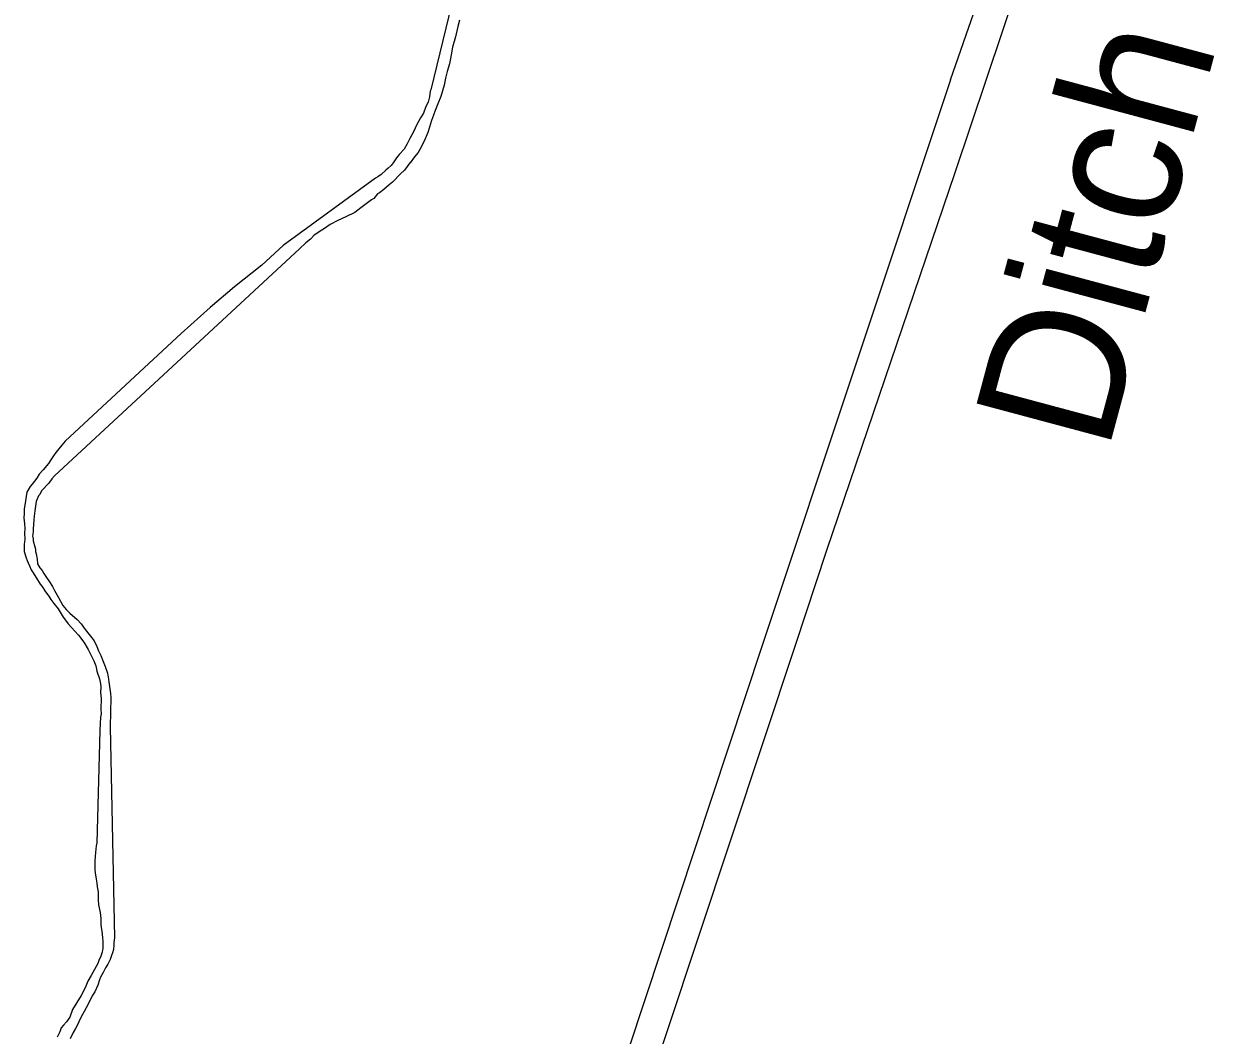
# Model space of a CAD drawing. Extents: x -939622 to -934222, y 1383701 to 1385301.
# Drawn here: x -935738.55 to -935725.03, y 1384534.2 to 1384545.7 of the extents above; entities that cross this region are included whole.
import ezdxf

# ---------------------------------------------------------------- set-up
doc = ezdxf.new("R2010")
doc.units = 0
doc.layers.add('Level 9', color=7, linetype='Continuous')

msp = doc.modelspace()

# ---------------------------------------------------------------- linework, layer by layer
at = {"layer": 'Level 9'}
for points in [[(-935726.813, 1384547.412), (-935727.08, 1384546.674), (-935727.974, 1384544.005)], [(-935728.023, 1384545.063), (-935727.316, 1384547.101)], [(-935733.556, 1384546.482), (-935733.929, 1384544.951), (-935733.934, 1384544.933), (-935733.944, 1384544.872), (-935733.96, 1384544.811), (-935733.985, 1384544.759), (-935734.013, 1384544.686), (-935734.044, 1384544.631), (-935734.092, 1384544.548), (-935734.123, 1384544.481), (-935734.168, 1384544.398), (-935734.199, 1384544.337), (-935734.233, 1384544.276), (-935734.288, 1384544.214), (-935734.32, 1384544.177), (-935734.357, 1384544.119), (-935734.38, 1384544.088), (-935734.412, 1384544.06), (-935734.441, 1384544.035), (-935734.494, 1384543.988), (-935734.532, 1384543.962), (-935734.558, 1384543.947), (-935735.606, 1384543.179), (-935735.85, 1384542.957), (-935736.16, 1384542.712), (-935736.437, 1384542.475), (-935736.763, 1384542.181), (-935738.083, 1384540.956), (-935738.121, 1384540.91), (-935738.19, 1384540.827), (-935738.216, 1384540.79), (-935738.244, 1384540.744), (-935738.273, 1384540.704), (-935738.333, 1384540.632), (-935738.377, 1384540.583), (-935738.405, 1384540.537), (-935738.457, 1384540.469), (-935738.48, 1384540.441), (-935738.517, 1384540.377), (-935738.542, 1384540.228), (-935738.547, 1384540.186), (-935738.548, 1384540.135), (-935738.552, 1384540.084), (-935738.544, 1384540.018), (-935738.542, 1384539.964), (-935738.544, 1384539.909), (-935738.542, 1384539.843), (-935738.549, 1384539.783), (-935738.549, 1384539.702), (-935738.526, 1384539.63), (-935738.513, 1384539.601), (-935738.503, 1384539.574), (-935738.487, 1384539.541), (-935738.467, 1384539.494), (-935738.452, 1384539.47), (-935738.41, 1384539.399), (-935738.366, 1384539.331), (-935738.345, 1384539.305), (-935738.304, 1384539.243), (-935738.269, 1384539.193), (-935738.247, 1384539.155), (-935738.212, 1384539.111), (-935738.163, 1384539.049), (-935738.106, 1384538.955), (-935738.056, 1384538.89), (-935738.049, 1384538.881), (-935737.972, 1384538.796), (-935737.931, 1384538.753), (-935737.872, 1384538.67), (-935737.821, 1384538.588), (-935737.757, 1384538.46), (-935737.734, 1384538.404), (-935737.731, 1384538.383), (-935737.723, 1384538.341), (-935737.691, 1384538.255), (-935737.68, 1384538.198), (-935737.679, 1384538.165), (-935737.68, 1384538.099), (-935737.675, 1384538.03), (-935737.677, 1384537.909)], [(-935733.604, 1384545.741), (-935733.622, 1384545.671), (-935733.648, 1384545.553)], [(-935733.648, 1384545.553), (-935733.684, 1384545.434), (-935733.699, 1384545.346), (-935733.716, 1384545.246), (-935733.741, 1384545.158), (-935733.762, 1384545.083), (-935733.778, 1384545.004), (-935733.815, 1384544.876), (-935733.849, 1384544.791), (-935733.879, 1384544.715), (-935733.898, 1384544.663), (-935733.92, 1384544.602), (-935733.945, 1384544.526), (-935733.964, 1384544.465), (-935734.003, 1384544.365), (-935734.054, 1384544.273), (-935734.073, 1384544.239), (-935734.114, 1384544.19), (-935734.163, 1384544.122), (-935734.165, 1384544.119), (-935734.229, 1384544.038), (-935734.272, 1384543.995), (-935734.29, 1384543.976), (-935734.339, 1384543.927), (-935734.362, 1384543.902), (-935734.4, 1384543.87), (-935734.461, 1384543.817), (-935734.511, 1384543.78), (-935734.534, 1384543.767), (-935734.575, 1384543.714), (-935734.601, 1384543.698), (-935734.724, 1384543.607), (-935734.791, 1384543.557), (-935734.895, 1384543.508), (-935734.983, 1384543.466), (-935735.071, 1384543.421), (-935735.136, 1384543.374), (-935735.198, 1384543.336), (-935735.256, 1384543.295), (-935735.297, 1384543.252), (-935735.349, 1384543.211), (-935735.419, 1384543.143), (-935738.202, 1384540.561), (-935738.234, 1384540.527), (-935738.268, 1384540.478), (-935738.35, 1384540.391), (-935738.369, 1384540.351), (-935738.384, 1384540.336), (-935738.406, 1384540.29), (-935738.412, 1384540.272), (-935738.426, 1384540.166), (-935738.433, 1384540.103), (-935738.438, 1384540.06), (-935738.447, 1384539.961), (-935738.446, 1384539.934), (-935738.45, 1384539.897), (-935738.453, 1384539.882), (-935738.446, 1384539.846), (-935738.445, 1384539.822), (-935738.428, 1384539.757), (-935738.421, 1384539.727), (-935738.42, 1384539.703), (-935738.413, 1384539.676), (-935738.402, 1384539.616), (-935738.398, 1384539.562), (-935738.372, 1384539.518), (-935738.344, 1384539.486), (-935738.325, 1384539.453), (-935738.294, 1384539.406), (-935738.262, 1384539.359), (-935738.225, 1384539.306), (-935738.202, 1384539.258), (-935738.158, 1384539.179), (-935738.11, 1384539.09), (-935738.07, 1384539.043), (-935738.029, 1384539.002), (-935737.946, 1384538.93), (-935737.9, 1384538.88), (-935737.856, 1384538.815), (-935737.796, 1384538.739), (-935737.753, 1384538.686), (-935737.724, 1384538.624), (-935737.704, 1384538.573), (-935737.678, 1384538.52), (-935737.652, 1384538.452), (-935737.629, 1384538.395), (-935737.603, 1384538.318), (-935737.592, 1384538.252), (-935737.585, 1384538.219), (-935737.569, 1384538.09), (-935737.564, 1384538.042), (-935737.571, 1384537.708), (-935737.521, 1384535.311), (-935737.528, 1384535.257), (-935737.531, 1384535.23), (-935737.535, 1384535.179), (-935737.546, 1384535.142), (-935737.557, 1384535.109), (-935737.573, 1384535.066), (-935737.598, 1384535.011), (-935737.624, 1384534.971)], [(-935728.023, 1384545.063), (-935730.167, 1384538.624), (-935732.826, 1384530.591), (-935735.389, 1384522.679), (-935736.463, 1384519.365), (-935736.957, 1384517.691)], [(-935727.974, 1384544.005), (-935729.435, 1384539.715), (-935729.79, 1384538.633), (-935736.744, 1384517.683)], [(-935737.677, 1384537.909), (-935737.675, 1384537.858), (-935737.68, 1384537.819), (-935737.686, 1384537.749), (-935737.687, 1384537.668), (-935737.724, 1384536.391), (-935737.729, 1384536.358), (-935737.738, 1384536.279), (-935737.74, 1384536.234), (-935737.744, 1384536.183), (-935737.746, 1384536.159), (-935737.744, 1384536.084), (-935737.74, 1384536.048), (-935737.731, 1384535.979), (-935737.724, 1384535.934), (-935737.719, 1384535.889), (-935737.709, 1384535.832), (-935737.709, 1384535.745), (-935737.704, 1384535.685), (-935737.686, 1384535.598), (-935737.678, 1384535.529), (-935737.677, 1384535.487), (-935737.676, 1384535.46), (-935737.663, 1384535.355), (-935737.659, 1384535.307), (-935737.655, 1384535.277), (-935737.653, 1384535.232), (-935737.655, 1384535.193), (-935737.663, 1384535.147), (-935737.682, 1384535.093), (-935737.696, 1384535.065), (-935737.712, 1384535.019), (-935737.749, 1384534.952), (-935737.786, 1384534.882), (-935737.826, 1384534.817), (-935737.856, 1384534.741), (-935737.901, 1384534.655), (-935737.998, 1384534.496), (-935738.031, 1384534.41), (-935738.066, 1384534.358), (-935738.1, 1384534.318), (-935738.126, 1384534.287), (-935738.143, 1384534.244), (-935738.174, 1384534.183)], [(-935737.624, 1384534.971), (-935737.652, 1384534.916), (-935737.68, 1384534.864), (-935737.691, 1384534.834), (-935737.711, 1384534.773), (-935737.747, 1384534.696), (-935737.775, 1384534.65), (-935737.826, 1384534.549), (-935737.885, 1384534.439), (-935737.914, 1384534.381), (-935737.939, 1384534.329), (-935737.964, 1384534.28), (-935737.99, 1384534.234), (-935738.026, 1384534.164)]]:
    msp.add_lwpolyline(points, dxfattribs=at)

# ---------------------------------------------------------------- texts
msp.add_text('Ditch', height=1.584, rotation=75, dxfattribs=at).set_placement((-935726.242, 1384540.807))

doc.saveas('drawing.dxf')
